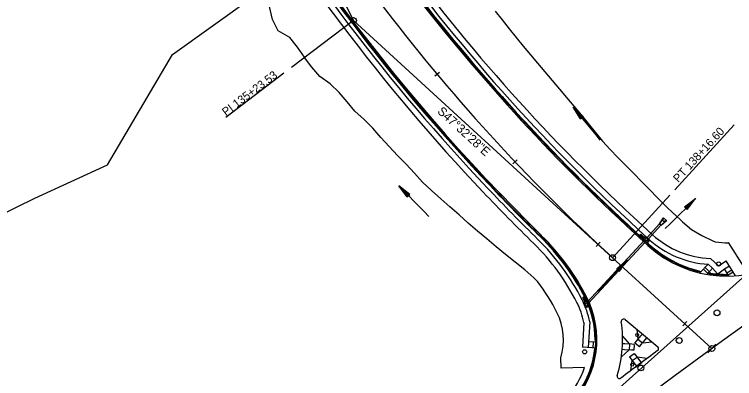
# Model space of a CAD drawing. Extents: x 1300404 to 1323571, y 234004 to 252077.
# Drawn here: x 1312128 to 1312743, y 238690 to 239000 of the extents above; entities that cross this region are included whole.
import ezdxf

# ---------------------------------------------------------------- set-up
doc = ezdxf.new("R2010")
doc.units = 0
for name, color, linetype in [('R_Barrel', 7, 'Continuous'), ('R_Const Limits', 7, 'Continuous'), ('R_Curb', 7, 'Continuous'), ('R_Drop Inlet', 7, 'Continuous'), ('R_FES', 7, 'Continuous'), ('R_Flooplain', 7, 'Continuous'), ('R_Flow Arrows', 7, 'Continuous'), ('R_Horz Alg Annot', 7, 'Continuous'), ('R_Horz Alg Annot Leader', 7, 'Continuous'), ('R_Horz Alg Major Ticks', 7, 'Continuous'), ('R_Horz Alg Minor Ticks', 7, 'Continuous'), ('R_Horz Alg Tangents', 7, 'Continuous'), ('R_Horz Alg Tangents Text', 7, 'Continuous'), ('R_Lane Edge', 7, 'Continuous'), ('R_Pipe Culvert', 7, 'Continuous'), ('R_Proposed', 7, 'Continuous'), ('R_Sidewalk Edge', 7, 'Continuous')]:
    doc.layers.add(name, color=color, linetype=linetype)

msp = doc.modelspace()

# ---------------------------------------------------------------- linework, layer by layer
at = {"layer": 'R_Barrel'}
for centre in [(1312727.71, 238746), (1312695.48, 238722.31), (1312662.72, 238698.91)]:
    msp.add_circle(centre, 2.5, dxfattribs=at)
at = {"layer": 'R_Const Limits'}
msp.add_line((1312750.72, 238784.89), (1312737.57, 238805.76), dxfattribs=at)
for points in [[(1312574.8, 238772.45), (1312571.57, 238775.83), (1312563.68, 238782.57), (1312555.5, 238789.02), (1312547.37, 238795.55), (1312539.3, 238802.15), (1312531.38, 238808.92), (1312523.41, 238815.66), (1312515.51, 238822.47), (1312507.68, 238829.39), (1312499.82, 238836.27), (1312492.01, 238843.22), (1312484.17, 238850.17), (1312476.52, 238857.3), (1312469.62, 238865.12), (1312462.46, 238872.71), (1312455.23, 238880.23), (1312448.06, 238887.83), (1312440.93, 238895.47), (1312434.12, 238903.37), (1312426.69, 238910.77), (1312418.87, 238917.86), (1312412.2, 238925.92), (1312405.34, 238933.81), (1312397.8, 238941.18), (1312388.77, 238947.42), (1312382.05, 238955.48), (1312375.91, 238963.65), (1312375.76, 238963.86), (1312369.94, 238972.6), (1312363.25, 238980.7), (1312353.3, 238986.41), (1312348.59, 238995.98), (1312346, 239007.02)], [(1312538.49, 239003.29), (1312544.36, 238995.74), (1312550.26, 238988.22), (1312556.23, 238980.74), (1312562.37, 238973.4), (1312568.53, 238966.08), (1312574.7, 238958.78), (1312580.72, 238951.33), (1312586.94, 238944.05), (1312593.19, 238936.79), (1312599.39, 238929.48), (1312605.6, 238922.17), (1312611.68, 238914.73), (1312617.76, 238907.28), (1312623.88, 238899.85), (1312630.02, 238892.43), (1312636.5, 238885.33), (1312643.21, 238878.46), (1312649.9, 238871.57), (1312656.6, 238864.68), (1312663.32, 238857.81), (1312670.07, 238850.96), (1312676.84, 238844.13), (1312681.33, 238839.64), (1312683.74, 238837.24), (1312690.95, 238830.3), (1312691.31, 238829.98), (1312698.25, 238823.46), (1312705.97, 238817.09), (1312714.65, 238811.76), (1312724.06, 238807.23), (1312725.99, 238806.46)], [(1312614.77, 238699.26), (1312594.87, 238698.68), (1312594.36, 238707.62)]]:
    msp.add_lwpolyline(points, dxfattribs=at)
for centre, radius, start, end in [((1312736.12, 238877.24), 71.5, 261.84941, 271.16111), ((1312736.12, 238877.24), 71.5, 261.84941, 271.16111), ((1312736.12, 238877.24), 71.5, 261.84941, 271.16111), ((1312438.08, 238668.91), 171.5, 26.78536, 37.13773), ((1312438.08, 238668.91), 171.5, 26.78536, 37.13773), ((1312438.08, 238668.91), 171.5, 26.78536, 37.13773), ((1312545.2, 238722.99), 51.5, 342.63048, 26.78543), ((1312545.2, 238722.99), 51.5, 342.63048, 26.78543), ((1312545.2, 238722.99), 51.5, 342.63048, 26.78543), ((1312545.2, 238722.99), 73.5, 318.53635, 341.15902)]:
    msp.add_arc(centre, radius, start, end, dxfattribs=at)
at = {"layer": 'R_Curb'}
for p, q in [((1312658.19, 238814.36), (1312669.29, 238804.2)), ((1312658.53, 238814.73), (1312669.63, 238804.57)), ((1312712.08, 238781.72), (1312713.93, 238780.76)), ((1312722.53, 238779.69), (1312719.71, 238779.61)), ((1312734.49, 238778.76), (1312737.17, 238778.25)), ((1312623.7, 238722.94), (1312624.18, 238720.91)), ((1312623.18, 238713.96), (1312623.89, 238715.92))]:
    msp.add_line(p, q, dxfattribs=at)
for centre, radius, start, end in [((1313743.71, 240000.7), 1666.02, 210.64106, 223.4602), ((1313743.71, 240000.7), 1666.52, 210.91598, 223.4602), ((1313743.71, 240000.7), 1608.02, 215.96136, 227.54111), ((1313743.71, 240000.7), 1607.52, 217.24436, 227.54111), ((1313743.71, 240000.7), 1666.52, 223.4602, 225.56818), ((1313743.71, 240000.7), 1666.02, 223.4602, 225.56818), ((1312438.08, 238668.91), 198.5, 26.78536, 45.56818), ((1312438.08, 238668.91), 199, 26.78536, 45.56818), ((1312736.12, 238877.24), 99, 227.54111, 257.043), ((1312736.12, 238877.24), 98.5, 227.54111, 255.87207), ((1312736.12, 238877.24), 99, 260.45807, 270.60638), ((1312736.12, 238877.24), 98.5, 262.06738, 269.04839), ((1312545.2, 238722.99), 78.5, 359.9638, 26.78543), ((1312545.2, 238722.99), 79, 358.49099, 26.78543), ((1312545.2, 238722.99), 79, 318.53635, 354.86407), ((1312545.2, 238722.99), 78.5, 318.53635, 353.39125)]:
    msp.add_arc(centre, radius, start, end, dxfattribs=at)
at = {"layer": 'R_Drop Inlet'}
for p, q in [((1312661.44, 238811.39), (1312662.74, 238812.91)), ((1312662.74, 238812.91), (1312665.69, 238810.21)), ((1312661.44, 238811.39), (1312668.08, 238805.31)), ((1312662.13, 238811.43), (1312662.78, 238812.19)), ((1312662.13, 238811.43), (1312668.04, 238806.03)), ((1312662.78, 238812.19), (1312665.74, 238809.49)), ((1312665.69, 238810.21), (1312666.67, 238811.35)), ((1312665.74, 238809.49), (1312666.71, 238810.63)), ((1312666.67, 238811.35), (1312668.1, 238810.04)), ((1312666.71, 238810.63), (1312667.76, 238809.67)), ((1312668.04, 238806.03), (1312669.69, 238807.96)), ((1312668.08, 238805.31), (1312670.39, 238808.01)), ((1312615.15, 238759.74), (1312613.27, 238759.01)), ((1312614.91, 238759.11), (1312613.97, 238758.75)), ((1312615.05, 238755.41), (1312613.65, 238754.87)), ((1312615.72, 238755.14), (1312614.32, 238754.59)), ((1312618.87, 238751.53), (1312615.61, 238750.26)), ((1312618.22, 238751.81), (1312615.89, 238750.91))]:
    msp.add_line(p, q, dxfattribs=at)
for centre in [(1312667.38, 238808.33), (1312616.3, 238753.21)]:
    msp.add_circle(centre, 1, dxfattribs=at)
for centre, radius, start, end in [((1312730.28, 238878), 92.61, 227.54111, 229.13681), ((1312730.28, 238878), 92.11, 227.54111, 229.44615), ((1312438.08, 238668.91), 197, 26.78536, 27.21582), ((1312545.2, 238722.99), 77, 24.89812, 26.78543), ((1312438.08, 238668.91), 197.5, 26.78536, 27.05463), ((1312545.2, 238722.99), 77.5, 24.50372, 26.78543), ((1312438.08, 238668.91), 198.5, 26.78536, 27.02491), ((1312438.08, 238668.91), 199, 26.78535, 27.15489), ((1312545.2, 238722.99), 78.5, 21.53994, 26.78543), ((1312545.2, 238722.99), 79, 21.17499, 26.78543), ((1312545.2, 238722.99), 75.5, 21.17499, 24.9722), ((1312545.2, 238722.99), 76, 21.55194, 24.56949)]:
    msp.add_arc(centre, radius, start, end, dxfattribs=at)
at = {"layer": 'R_FES'}
for p, q in [((1312678.6, 238821.86), (1312681.98, 238827.02)), ((1312678.85, 238821.86), (1312682.13, 238826.87)), ((1312681.5, 238825.18), (1312681.98, 238827.02)), ((1312682.13, 238826.87), (1312681.5, 238825.18)), ((1312681.98, 238827.02), (1312684.56, 238824.65)), ((1312678.6, 238821.86), (1312680.02, 238820.56)), ((1312678.85, 238821.86), (1312678.6, 238821.86)), ((1312678.85, 238821.86), (1312679.99, 238820.82)), ((1312679.99, 238820.82), (1312684.41, 238824.79)), ((1312679.99, 238820.82), (1312680.02, 238820.56)), ((1312680.02, 238820.56), (1312684.56, 238824.65)), ((1312682.9, 238823.99), (1312684.41, 238824.79)), ((1312684.56, 238824.65), (1312682.9, 238823.99))]:
    msp.add_line(p, q, dxfattribs=at)
msp.add_arc((1312682.45, 238824.88), 1, 162.7308, 296.26153, dxfattribs=at)
at = {"layer": 'R_Flooplain'}
for p, q in [((1312263.28, 238966.13), (1312363.66, 239038.5)), ((1312207.79, 238872.14), (1312263.28, 238966.13)), ((1312145.89, 238843.8), (1312207.79, 238872.14)), ((1312029.33, 238786.77), (1312145.89, 238843.8))]:
    msp.add_line(p, q, dxfattribs=at)
at = {"layer": 'R_Flow Arrows'}
for p, q in [((1312613.63, 238913.27), (1312605.02, 238921.4)), ((1312611.28, 238911.35), (1312605.02, 238921.4)), ((1312611.28, 238911.35), (1312613.63, 238913.27)), ((1312465.66, 238846.94), (1312456.29, 238854.19)), ((1312463.5, 238844.79), (1312456.29, 238854.19)), ((1312463.5, 238844.79), (1312465.66, 238846.94)), ((1312700.06, 238836.31), (1312709.43, 238843.56)), ((1312702.21, 238834.16), (1312709.43, 238843.56)), ((1312700.06, 238836.31), (1312702.21, 238834.16)), ((1312642.19, 238783.35), (1312651.13, 238791.12)), ((1312644.46, 238781.33), (1312651.13, 238791.12)), ((1312642.19, 238783.35), (1312644.46, 238781.33))]:
    msp.add_line(p, q, dxfattribs=at)
for points in [[(1312628.14, 238893.17), (1312624.47, 238897.62), (1312605.02, 238921.4)], [(1312612.22, 238912.12), (1312608.28, 238916.93), (1312606.27, 238919.4)], [(1312612.69, 238912.5), (1312608.75, 238917.32), (1312606.75, 238919.78)], [(1312611.98, 238911.93), (1312608.05, 238916.74), (1312607.52, 238917.39)], [(1312612.93, 238912.7), (1312608.99, 238917.51), (1312608.46, 238918.15)], [(1312611.75, 238911.73), (1312608.77, 238915.37)], [(1312611.51, 238911.54), (1312610.03, 238913.36)], [(1312613.16, 238912.89), (1312610.18, 238916.53)], [(1312613.4, 238913.08), (1312611.91, 238914.9)], [(1312481.89, 238828.18), (1312477.85, 238832.3), (1312456.4, 238854.29)], [(1312464.37, 238845.65), (1312459.98, 238850.05), (1312457.74, 238852.32)], [(1312464.8, 238846.08), (1312460.41, 238850.48), (1312458.17, 238852.74)], [(1312464.15, 238845.43), (1312459.76, 238849.84), (1312459.18, 238850.43)], [(1312465.01, 238846.29), (1312460.63, 238850.7), (1312460.04, 238851.29)], [(1312465.23, 238846.51), (1312461.91, 238849.84)], [(1312463.94, 238845.22), (1312460.62, 238848.55)], [(1312463.72, 238845), (1312462.06, 238846.67)], [(1312465.44, 238846.72), (1312463.79, 238848.39)], [(1312683.52, 238817.86), (1312687.62, 238821.92), (1312709.53, 238843.45)], [(1312700.28, 238836.09), (1312701.93, 238837.76)], [(1312700.49, 238835.88), (1312703.81, 238839.21)], [(1312700.71, 238835.67), (1312705.09, 238840.07), (1312705.68, 238840.66)], [(1312700.92, 238835.45), (1312705.31, 238839.86), (1312707.56, 238842.1)], [(1312701.35, 238835.02), (1312705.74, 238839.43), (1312707.99, 238841.67)], [(1312701.57, 238834.81), (1312705.96, 238839.21), (1312706.54, 238839.8)], [(1312701.78, 238834.59), (1312705.1, 238837.92)], [(1312702, 238834.38), (1312703.66, 238836.04)], [(1312626.72, 238764), (1312630.58, 238768.28), (1312651.24, 238791.02)], [(1312643.1, 238782.54), (1312647.23, 238787.19), (1312649.35, 238789.56)], [(1312643.55, 238782.14), (1312647.68, 238786.79), (1312649.81, 238789.16)], [(1312642.42, 238783.15), (1312643.98, 238784.91)], [(1312642.64, 238782.95), (1312645.77, 238786.46)], [(1312642.87, 238782.75), (1312647, 238787.39), (1312647.56, 238788.01)], [(1312643.78, 238781.94), (1312647.91, 238786.58), (1312648.47, 238787.2)], [(1312644.01, 238781.74), (1312647.13, 238785.25)], [(1312644.23, 238781.53), (1312645.8, 238783.29)]]:
    msp.add_lwpolyline(points, dxfattribs=at)
at = {"layer": 'R_Horz Alg Annot Leader'}
for points in [[(1312417.56, 238995.23), (1312364.61, 238955.09)], [(1312417.56, 238995.23), (1312364.61, 238955.09)], [(1312358.23, 238950.25), (1312308.6, 238912.62)], [(1312358.23, 238950.25), (1312308.6, 238912.62)], [(1312691.59, 238850.86), (1312742.32, 238906.3)], [(1312691.59, 238850.86), (1312742.32, 238906.3)], [(1312638.62, 238792.96), (1312687.41, 238846.29)], [(1312638.62, 238792.96), (1312687.41, 238846.29)]]:
    msp.add_lwpolyline(points, dxfattribs=at)
at = {"layer": 'R_Horz Alg Major Ticks'}
msp.add_lwpolyline([(1312726.67, 238719.17), (1312719.92, 238711.79)], dxfattribs=at)
msp.add_lwpolyline([(1312726.67, 238719.17), (1312719.92, 238711.79)], dxfattribs=at)
msp.add_lwpolyline([(1312726.67, 238719.17), (1312719.92, 238711.79)], dxfattribs=at)
msp.add_lwpolyline([(1312726.67, 238719.17), (1312719.92, 238711.79)], dxfattribs=at)
at = {"layer": 'R_Horz Alg Minor Ticks'}
for points in [[(1312490.86, 238950.92), (1312487.03, 238947.7)], [(1312490.86, 238950.92), (1312487.03, 238947.7)], [(1312557.29, 238876.39), (1312553.66, 238872.95)], [(1312557.29, 238876.39), (1312553.66, 238872.95)], [(1312628.14, 238806.06), (1312624.72, 238802.4)], [(1312628.14, 238806.06), (1312624.72, 238802.4)], [(1312701.84, 238738.51), (1312698.46, 238734.82)], [(1312701.84, 238738.51), (1312698.46, 238734.82)]]:
    msp.add_lwpolyline(points, dxfattribs=at)
at = {"layer": 'R_Horz Alg Tangents'}
for p, q in [((1312282.48, 239262.69), (1312417.56, 238995.23)), ((1312282.48, 239262.69), (1312417.56, 238995.23)), ((1312417.56, 238995.23), (1312638.62, 238792.96)), ((1312417.56, 238995.23), (1312638.62, 238792.96)), ((1312286.39, 238362.1), (1312884.87, 238896.78)), ((1312286.39, 238362.1), (1312884.87, 238896.78))]:
    msp.add_line(p, q, dxfattribs=at)
at = {"layer": 'R_Lane Edge'}
for p, q in [((1312657.52, 238813.62), (1312668.62, 238803.47)), ((1312649.31, 238740.15), (1312677.16, 238716.88)), ((1312649.31, 238740.15), (1312677.16, 238716.88))]:
    msp.add_line(p, q, dxfattribs=at)
for centre, radius, start, end in [((1313743.71, 240000.7), 1609.02, 206.79645, 227.54111), ((1313743.71, 240000.7), 1665.02, 206.79645, 225.56818), ((1312438.08, 238668.91), 200, 26.78536, 45.56818), ((1312736.12, 238877.24), 100, 227.54111, 305.12006), ((1312545.2, 238722.99), 80, 318.53635, 26.78543), ((1312648.03, 238738.61), 2, 50.12698, 188.63698), ((1312648.03, 238738.61), 2, 50.12698, 188.63698), ((1312545.2, 238722.99), 102, 342.5997, 8.63698), ((1312545.2, 238722.99), 102, 342.5997, 8.63698), ((1312675.88, 238715.35), 2, 306.53746, 50.12698), ((1312675.88, 238715.35), 2, 306.53746, 50.12698), ((1316103.64, 234089.32), 5755.58, 126.537463, 126.927725), ((1316103.64, 234089.32), 5755.58, 126.537463, 126.927725), ((1312644.45, 238691.89), 2, 162.5997, 306.92773), ((1312644.45, 238691.89), 2, 162.5997, 306.92773)]:
    msp.add_arc(centre, radius, start, end, dxfattribs=at)
at = {"layer": 'R_Pipe Culvert'}
for p, q in [((1312668.01, 238810.12), (1312678.76, 238821.72)), ((1312669.13, 238809.12), (1312679.87, 238820.7)), ((1312617.27, 238755.36), (1312665.63, 238807.55)), ((1312617.92, 238753.86), (1312666.74, 238806.54))]:
    msp.add_line(p, q, dxfattribs=at)
at = {"layer": 'R_Proposed'}
msp.add_line((1312638.62, 238792.96), (1312723.3, 238715.48), dxfattribs=at)
msp.add_line((1312638.62, 238792.96), (1312723.3, 238715.48), dxfattribs=at)
for centre, radius in [((1312417.56, 238995.23), 2.5), ((1312417.56, 238995.23), 2.5), ((1312638.62, 238792.96), 2.5), ((1312638.62, 238792.96), 2.5), ((1312729.14, 238787.58), 1.75), ((1312729.14, 238787.58), 1.75), ((1312659.59, 238727.05), 1.25), ((1312659.59, 238727.05), 1.25), ((1312723.3, 238715.48), 2.5), ((1312723.3, 238715.48), 2.5), ((1312614.79, 238712.64), 1.75), ((1312614.79, 238712.64), 1.75), ((1312655.31, 238701.74), 1.25), ((1312655.31, 238701.74), 1.25)]:
    msp.add_circle(centre, radius, dxfattribs=at)
for centre, radius, start, end in [((1313743.71, 240000.7), 1637.02, 206.79645, 227.54111), ((1313743.71, 240000.7), 1637.02, 206.79645, 227.54111), ((1313743.71, 240000.7), 1637.02, 206.79645, 227.54111), ((1313743.71, 240000.7), 1637.02, 206.79645, 227.54111), ((1316103.64, 234089.32), 5729.58, 115.830278, 131.777222), ((1316103.64, 234089.32), 5729.58, 115.830278, 131.777222)]:
    msp.add_arc(centre, radius, start, end, dxfattribs=at)
at = {"layer": 'R_Sidewalk Edge'}
for p, q in [((1312663.93, 238820.63), (1312672.76, 238812.55)), ((1312660.56, 238816.94), (1312669.38, 238808.86)), ((1312728.92, 238786.05), (1312722.27, 238792.32)), ((1312728.92, 238786.05), (1312735.54, 238790.22)), ((1312743.54, 238777.52), (1312735.54, 238790.22)), ((1312720.19, 238787.41), (1312713.13, 238779.92)), ((1312719.71, 238779.61), (1312716.08, 238783.04)), ((1312721.09, 238781.07), (1312717.45, 238784.5)), ((1312723.83, 238783.98), (1312718.89, 238778.74)), ((1312723.83, 238783.98), (1312720.19, 238787.41)), ((1312723.83, 238783.98), (1312728.25, 238779.06)), ((1312728.3, 238779.05), (1312733.97, 238783.33)), ((1312733.97, 238783.33), (1312738.21, 238785.99)), ((1312737.8, 238777.26), (1312733.97, 238783.33)), ((1312736.11, 238779.94), (1312740.34, 238782.61)), ((1312737.17, 238778.25), (1312741.4, 238780.91)), ((1312614.14, 238737.77), (1312612.91, 238716.56)), ((1312619.17, 238738.15), (1312617.9, 238716.27)), ((1312659.42, 238731.7), (1312660.18, 238723.25)), ((1312659.42, 238731.7), (1312660.18, 238723.25)), ((1312662.74, 238726.32), (1312664.02, 238727.85)), ((1312662.74, 238726.32), (1312664.02, 238727.85)), ((1312625.18, 238720.85), (1312618.19, 238721.26)), ((1312622.18, 238721.03), (1312621.89, 238716.04)), ((1312624.18, 238720.91), (1312623.89, 238715.92)), ((1312647.16, 238725.94), (1312653.14, 238719.23)), ((1312647.16, 238725.94), (1312653.14, 238719.23)), ((1312657.61, 238720.18), (1312658.89, 238721.71)), ((1312657.61, 238720.18), (1312658.89, 238721.71)), ((1312658.89, 238721.71), (1312662.74, 238726.32)), ((1312658.89, 238721.71), (1312662.74, 238726.32)), ((1312664.01, 238720.04), (1312660.18, 238723.25)), ((1312664.01, 238720.04), (1312660.18, 238723.25)), ((1312662.73, 238718.51), (1312666.58, 238723.11)), ((1312662.73, 238718.51), (1312666.58, 238723.11)), ((1312672.46, 238720.8), (1312664.01, 238720.04)), ((1312672.46, 238720.8), (1312664.01, 238720.04)), ((1312666.58, 238723.11), (1312667.86, 238724.65)), ((1312666.58, 238723.11), (1312667.86, 238724.65)), ((1312624.89, 238715.86), (1312612.91, 238716.56)), ((1312648.82, 238714.47), (1312646.86, 238714.59)), ((1312648.82, 238714.47), (1312646.86, 238714.59)), ((1312649.11, 238719.46), (1312647.15, 238719.58)), ((1312649.11, 238719.46), (1312647.15, 238719.58)), ((1312655.13, 238719.11), (1312649.14, 238719.46)), ((1312655.13, 238719.11), (1312649.14, 238719.46)), ((1312653.14, 238719.23), (1312652.85, 238714.24)), ((1312653.14, 238719.23), (1312652.85, 238714.24)), ((1312657.13, 238719), (1312655.13, 238719.11)), ((1312657.13, 238719), (1312655.13, 238719.11)), ((1312657.13, 238719), (1312656.84, 238714.01)), ((1312657.13, 238719), (1312656.84, 238714.01)), ((1312661.45, 238716.97), (1312657.61, 238720.18)), ((1312661.45, 238716.97), (1312657.61, 238720.18)), ((1312661.45, 238716.97), (1312662.73, 238718.51)), ((1312661.45, 238716.97), (1312662.73, 238718.51)), ((1312646.14, 238708.26), (1312652.85, 238714.24)), ((1312646.14, 238708.26), (1312652.85, 238714.24)), ((1312654.84, 238714.12), (1312648.85, 238714.47)), ((1312654.84, 238714.12), (1312648.85, 238714.47)), ((1312653.06, 238708.34), (1312657.07, 238711.33)), ((1312653.06, 238708.34), (1312657.07, 238711.33)), ((1312656.84, 238714.01), (1312654.84, 238714.12)), ((1312656.84, 238714.01), (1312654.84, 238714.12)), ((1312657.07, 238711.33), (1312658.26, 238709.73)), ((1312657.07, 238711.33), (1312658.26, 238709.73)), ((1312658.26, 238709.73), (1312661.85, 238704.92)), ((1312658.26, 238709.73), (1312661.85, 238704.92)), ((1312653.06, 238708.34), (1312654.26, 238706.74)), ((1312653.06, 238708.34), (1312654.26, 238706.74)), ((1312654.23, 238696.73), (1312655.45, 238705.14)), ((1312654.23, 238696.73), (1312655.45, 238705.14)), ((1312654.26, 238706.74), (1312657.84, 238701.93)), ((1312654.26, 238706.74), (1312657.84, 238701.93)), ((1312655.45, 238705.14), (1312659.46, 238708.13)), ((1312655.45, 238705.14), (1312659.46, 238708.13)), ((1312658.23, 238699.72), (1312663.86, 238703.92)), ((1312658.23, 238699.72), (1312663.86, 238703.92)), ((1312667.86, 238706.91), (1312659.46, 238708.13)), ((1312667.86, 238706.91), (1312659.46, 238708.13)), ((1312661.85, 238704.92), (1312663.05, 238703.32)), ((1312661.85, 238704.92), (1312663.05, 238703.32)), ((1312657.84, 238701.93), (1312659.04, 238700.33)), ((1312657.84, 238701.93), (1312659.04, 238700.33))]:
    msp.add_line(p, q, dxfattribs=at)
for centre, radius, start, end in [((1313743.71, 240000.7), 1674.52, 210.63892, 223.4602), ((1313743.71, 240000.7), 1669.52, 210.91598, 223.4602), ((1313743.71, 240000.7), 1604.52, 215.67458, 227.54111), ((1313743.71, 240000.7), 1599.52, 216.17364, 227.54111), ((1313743.71, 240000.7), 1669.52, 223.4602, 225.56818), ((1313743.71, 240000.7), 1674.52, 223.4602, 225.56818), ((1312438.08, 238668.91), 195.5, 26.78536, 45.56818), ((1312724.98, 238869.62), 82.35, 227.54111, 266.66807), ((1312724.98, 238869.62), 77.35, 227.54111, 267.99709), ((1312438.08, 238668.91), 190.5, 26.78536, 45.56818), ((1312545.2, 238722.99), 70.5, 12.10288, 26.78543), ((1312545.2, 238722.99), 75.5, 11.58036, 26.78543)]:
    msp.add_arc(centre, radius, start, end, dxfattribs=at)

# ---------------------------------------------------------------- texts
at = {"layer": 'R_Horz Alg Annot'}
for s, rotation, p in [('PI 135+23.53', 37.16878, (1312308.77, 238913.49)), ('PI 135+23.53', 37.16878, (1312308.77, 238913.49)), ('PT 138+16.60', 47.54111, (1312694.67, 238856.64)), ('PT 138+16.60', 47.54111, (1312694.67, 238856.64))]:
    msp.add_text(s, height=7, rotation=rotation, dxfattribs=at).set_placement(p)
at = {"layer": 'R_Horz Alg Tangents Text'}
msp.add_text('S47%%d32\'28"E', height=7.5, rotation=317.54111, dxfattribs=at).set_placement((1312488.58, 238916.94))
msp.add_text('S47%%d32\'28"E', height=7.5, rotation=317.54111, dxfattribs=at).set_placement((1312488.58, 238916.94))

doc.saveas('drawing.dxf')
